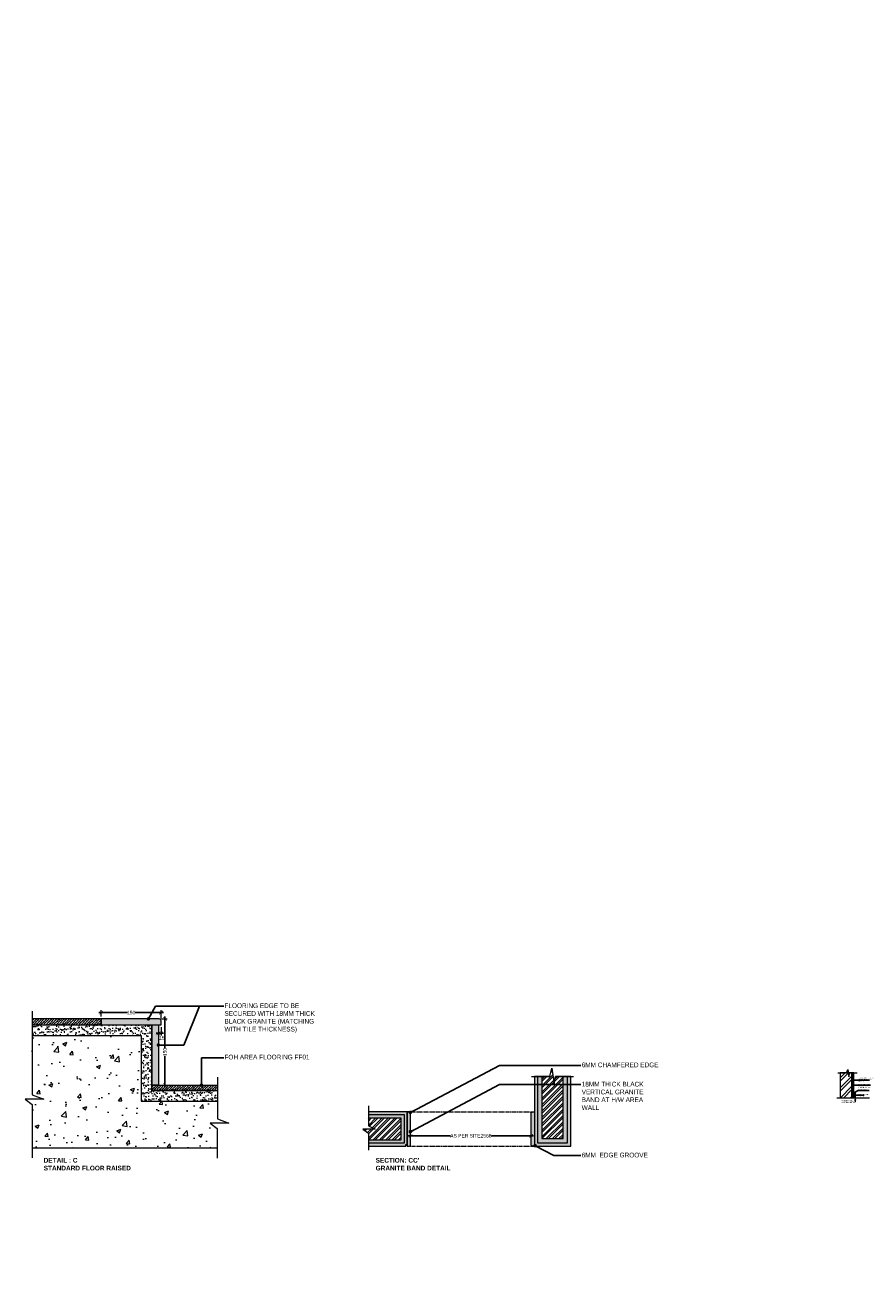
# Model space of a CAD drawing. Header units: millimetres. Extents: x -226731 to 126254, y -16359 to 60195.
# Tile 485 of 510: x -144610 to -126583, y 33544 to 60195. Entities that reach past the tile are written whole.
import ezdxf

# ---------------------------------------------------------------- set-up
doc = ezdxf.new("R2010")
doc.units = ezdxf.units.MM
doc.header["$LTSCALE"] = 0.1
doc.header["$MEASUREMENT"] = 0
doc.header["$PDMODE"] = 35
doc.header["$PDSIZE"] = 1
doc.linetypes.add('( Hidden )', pattern=[0.375, 0.25, -0.125])
doc.layers.get('0').update_dxf_attribs({"lineweight": 5})
doc.layers.get('Defpoints').update_dxf_attribs({"lineweight": 5})
for name, color, linetype, lineweight in [('DETAIL FLOOR', 7, 'Continuous', 5), ('DETAILS CIVIL', 7, 'Continuous', 5), ('DIM', 142, 'Continuous', 9), ('LIGHTS DIMEN', 7, 'Continuous', 5), ('TEXT', 70, 'Continuous', 5)]:
    doc.layers.add(name, color=color, linetype=linetype, lineweight=lineweight)
doc.styles.add('50', font='arial.ttf', dxfattribs={"height": 75})
doc.styles.add('DIM TEXT', font='romans.shx', dxfattribs={"width": 0.75})
doc.styles.get("Standard").update_dxf_attribs({"font": 'ARIALN.TTF'})
doc.dimstyles.new('DIM-10', dxfattribs={"dimscale": 0.1, "dimtxt": 200, "dimasz": 100, "dimexe": 50, "dimexo": 0, "dimgap": 100, "dimtad": 0, "dimdec": 0, "dimrnd": 10, "dimdsep": 46, "dimtxsty": 'DIM TEXT', "dimblk": 'ARCHTICK', "dimcen": 0, "dimdle": 50, "dimclrd": 256, "dimclre": 256, "dimclrt": 7, "dimaunit": 1, "dimadec": 4, "dimazin": 0, "dimtfac": 1, "dimtdec": 0, "dimtix": 1, "dimtmove": 2, "dimatfit": 3, "dimldrblk": 'OPEN30', "dimfxl": 0, "dimtolj": 1, "dimtzin": 0, "dimarcsym": 0})
doc.dimstyles.new('Dim50', dxfattribs={"dimtxt": 75, "dimasz": 75, "dimexe": 50, "dimexo": 50, "dimgap": 0.09, "dimtad": 0, "dimdec": 0, "dimzin": 0, "dimdsep": 46, "dimtxsty": '50', "dimblk": 'ARCHTICK', "dimcen": 0.09, "dimdle": 50, "dimclrd": 8, "dimclre": 8, "dimclrt": 2, "dimadec": 0, "dimazin": 0, "dimtfac": 1, "dimtdec": 0, "dimtofl": 0, "dimtmove": 0, "dimatfit": 3, "dimldrblk": 'DOT', "dimfxl": 0, "dimtolj": 1, "dimtzin": 0, "dimlwe": -1, "dimarcsym": 0})

# ---------------------------------------------------------------- blocks, each defined once
blk = doc.blocks.new('_ArchTick')
at = {"color": 0, "linetype": 'ByBlock', "const_width": 0.15}
blk.add_lwpolyline([(-0.5, -0.5), (0.5, 0.5)], dxfattribs=at)
blk = doc.blocks.new('*D398')
at = {"layer": 'Defpoints', "color": 0, "ltscale": 12, "transparency": 16777216}
for p in [(-142986, 39005), (-141710, 39139), (-141710, 38965)]:
    blk.add_point(p, dxfattribs=at)
at = {"layer": 'DETAIL FLOOR', "color": 8, "ltscale": 12, "transparency": 16777216}
for p, q in [((-142986, 39055), (-142986, 39189)), ((-141710, 39015), (-141710, 39189))]:
    blk.add_line(p, q, dxfattribs=at)
at = {"layer": 'DETAIL FLOOR', "color": 8, "lineweight": -2, "ltscale": 12, "transparency": 16777216}
for p, q in [((-143036, 39139), (-142427, 39139)), ((-141660, 39139), (-142269, 39139))]:
    blk.add_line(p, q, dxfattribs=at)
at = {"layer": 'DETAIL FLOOR', "color": 8, "lineweight": -2, "ltscale": 12, "transparency": 16777216, "xscale": 75, "yscale": 75, "zscale": 75, "rotation": 180}
blk.add_blockref('_ArchTick', (-142986, 39139), dxfattribs=at)
at = {"layer": 'DETAIL FLOOR', "color": 8, "lineweight": -2, "ltscale": 12, "transparency": 16777216, "xscale": 75, "yscale": 75, "zscale": 75}
blk.add_blockref('_ArchTick', (-141710, 39139), dxfattribs=at)
at = {"layer": 'DETAIL FLOOR', "color": 2, "ltscale": 12, "transparency": 16777216, "insert": (-142348, 39139), "char_height": 75, "attachment_point": 5, "style": '50'}
blk.add_mtext('\\A1;\\A1;150', dxfattribs=at)
blk = doc.blocks.new('*D399')
at = {"layer": 'Defpoints', "color": 0, "ltscale": 12, "transparency": 16777216}
for p in [(-141750, 39005), (-141767, 37593), (-141628, 37593)]:
    blk.add_point(p, dxfattribs=at)
at = {"layer": 'DETAIL FLOOR', "color": 8, "ltscale": 12, "transparency": 16777216}
for p, q in [((-141700, 39005), (-141578, 39005)), ((-141717, 37593), (-141578, 37593))]:
    blk.add_line(p, q, dxfattribs=at)
at = {"layer": 'DETAIL FLOOR', "color": 8, "lineweight": -2, "ltscale": 12, "transparency": 16777216}
for p, q in [((-141628, 39055), (-141628, 38378)), ((-141628, 37543), (-141628, 38220))]:
    blk.add_line(p, q, dxfattribs=at)
at = {"layer": 'DETAIL FLOOR', "color": 8, "lineweight": -2, "ltscale": 12, "transparency": 16777216, "xscale": 75, "yscale": 75, "zscale": 75}
for p, rotation in [((-141628, 39005), 90), ((-141628, 37593), 270)]:
    blk.add_blockref('_ArchTick', p, dxfattribs=dict(at, rotation=rotation))
at = {"layer": 'DETAIL FLOOR', "color": 2, "ltscale": 12, "transparency": 16777216, "insert": (-141628, 38299), "char_height": 75, "attachment_point": 5, "rotation": 90, "style": '50'}
blk.add_mtext('\\A1;\\A1;150', dxfattribs=at)
blk = doc.blocks.new('*D400')
at = {"layer": 'Defpoints', "color": 0, "ltscale": 12, "transparency": 16777216}
for p in [(-141767, 38875), (-141710, 38875), (-141710, 38698)]:
    blk.add_point(p, dxfattribs=at)
at = {"layer": 'DETAIL FLOOR', "color": 8, "lineweight": -2, "ltscale": 12, "transparency": 16777216}
blk.add_line((-141817, 38698), (-141660, 38698), dxfattribs=at)
at = {"layer": 'DETAIL FLOOR', "color": 8, "ltscale": 12, "transparency": 16777216}
for p, q in [((-141767, 38825), (-141767, 38648)), ((-141710, 38825), (-141710, 38648))]:
    blk.add_line(p, q, dxfattribs=at)
at = {"layer": 'DETAIL FLOOR', "color": 8, "lineweight": -2, "ltscale": 12, "transparency": 16777216, "xscale": 75, "yscale": 75, "zscale": 75, "rotation": 180}
blk.add_blockref('_ArchTick', (-141767, 38698), dxfattribs=at)
at = {"layer": 'DETAIL FLOOR', "color": 8, "lineweight": -2, "ltscale": 12, "transparency": 16777216, "xscale": 75, "yscale": 75, "zscale": 75}
blk.add_blockref('_ArchTick', (-141710, 38698), dxfattribs=at)
at = {"layer": 'DETAIL FLOOR', "color": 2, "ltscale": 12, "transparency": 16777216, "insert": (-141695, 38602), "char_height": 75, "attachment_point": 5, "style": '50'}
blk.add_mtext('\\A1;\\A1;15', dxfattribs=at)
blk = doc.blocks.new('_Dot')
at = {"color": 0, "linetype": 'ByBlock', "lineweight": -2}
blk.add_line((-0.5, 0), (-1, 0), dxfattribs=at)
at = {"color": 0, "linetype": 'ByBlock', "lineweight": 0, "const_width": 0.5}
blk.add_lwpolyline([(-0.25, 0, 1), (0.25, 0, 1)], format="xyb", close=True, dxfattribs=at)
blk = doc.blocks.new('*D395')
at = {"layer": 'Defpoints', "color": 0, "ltscale": 12, "transparency": 16777216}
for p in [(-133824, 36512), (-136393, 36403), (-133824, 36423)]:
    blk.add_point(p, dxfattribs=at)
at = {"layer": 'DETAIL FLOOR', "color": 8, "lineweight": -2, "ltscale": 12, "transparency": 16777216}
for p, q in [((-136443, 36512), (-135546, 36512)), ((-133774, 36512), (-134671, 36512))]:
    blk.add_line(p, q, dxfattribs=at)
at = {"layer": 'DETAIL FLOOR', "color": 8, "ltscale": 12, "transparency": 16777216}
for p, q in [((-136393, 36453), (-136393, 36562)), ((-133824, 36473), (-133824, 36562))]:
    blk.add_line(p, q, dxfattribs=at)
at = {"layer": 'DETAIL FLOOR', "color": 8, "lineweight": -2, "ltscale": 12, "transparency": 16777216, "xscale": 75, "yscale": 75, "zscale": 75, "rotation": 180}
blk.add_blockref('_ArchTick', (-136393, 36512), dxfattribs=at)
at = {"layer": 'DETAIL FLOOR', "color": 8, "lineweight": -2, "ltscale": 12, "transparency": 16777216, "xscale": 75, "yscale": 75, "zscale": 75}
blk.add_blockref('_ArchTick', (-133824, 36512), dxfattribs=at)
at = {"layer": 'DETAIL FLOOR', "color": 2, "ltscale": 12, "transparency": 16777216, "insert": (-135109, 36512), "char_height": 75, "attachment_point": 5, "style": '50'}
blk.add_mtext('\\A1;\\A1;AS PER SITE2568', dxfattribs=at)
blk = doc.blocks.new('*D396')
at = {"layer": 'Defpoints', "color": 0, "transparency": 16777216}
for p in [(-126957, 37324), (-126947, 37424), (-126919, 37324)]:
    blk.add_point(p, dxfattribs=at)
at = {"layer": 'DIM', "color": 0, "lineweight": -2}
for p, q in [((-126957, 37324), (-126914, 37324)), ((-126947, 37424), (-126914, 37424)), ((-126919, 37429), (-126919, 37319))]:
    blk.add_line(p, q, dxfattribs=at)
at = {"layer": 'DIM', "color": 0, "lineweight": -2, "xscale": 10, "yscale": 10, "zscale": 10}
for p, rotation in [((-126919, 37424), 90), ((-126919, 37324), 270)]:
    blk.add_blockref('_ArchTick', p, dxfattribs=dict(at, rotation=rotation))
at = {"layer": 'DIM', "color": 7, "insert": (-126919, 37266), "char_height": 20, "attachment_point": 5, "rotation": 90, "style": 'DIM TEXT'}
blk.add_mtext('\\A1;100 ', dxfattribs=at)
blk = doc.blocks.new('_Open30')
at = {"color": 0, "linetype": 'ByBlock', "lineweight": -2}
for p, q in [((-1, 0.3), (0, 0)), ((0, 0), (-1, -0.3)), ((0, 0), (-1, 0))]:
    blk.add_line(p, q, dxfattribs=at)

msp = doc.modelspace()

# ---------------------------------------------------------------- hatches: boundary and pattern name
at = {"layer": 'DETAIL FLOOR', "ltscale": 12}
h = msp.add_hatch(dxfattribs=at)
h.set_pattern_fill('ANSI36', color=8, scale=11.924593)
h.set_pattern_definition([(45, (-30349.614, 54336.004), (20.078607, 73.621558), [94.65146, -18.930292, 0, -18.930292])])
h.paths.add_polyline_path([(-142985.8, 38875.1), (-142985.8, 39005), (-144455, 39005), (-144455, 38875.1)])
h.paths.add_polyline_path([(-140510.7, 37593.2), (-141767.5, 37593.2), (-141905.1, 37593.2), (-141905.1, 37478.6), (-140510.7, 37478.6)])
h = msp.add_hatch(color=8, dxfattribs=at)
h.dxf.hatch_style = 1
h.paths.add_polyline_path([(-142985.8, 38875.1), (-141905.1, 38875.1), (-141709.9, 38875.1), (-141709.9, 38965.3, 0.4142136), (-141749.6, 39005), (-142985.8, 39005)])
h.paths.add_polyline_path([(-141767.5, 38875.1), (-141905.1, 38875.1), (-141905.1, 37593.2), (-141767.5, 37593.2)])
h = msp.add_hatch(dxfattribs=at)
h.set_pattern_fill('AR-CONC', color=8, scale=4.769837)
h.set_pattern_definition([(50, (-30349.6, 54336), (868.9912, -76.027), [90.8654, -999.5194]), (355, (-30349.6, 54336), (-168.1054, 911.31), [72.692, -799.618]), (100.45144, (-30277.2, 54329.7), (700.886, 835.283), [77.224, -849.4615]), (46.1842, (-30349.6, 54578.3), (1293.003, -200.535), [136.298, -1499.279]), (96.6356, (-30241.9, 54561.6), (1132.379, 1180.182), [115.836, -1274.193]), (351.1842, (-30349.6, 54578.3), (1132.379, 1180.182), [109.038, -1199.422]), (21, (-30228.46, 54517.7), (723.176, -487.7884), [90.8654, -999.5194]), (326, (-30228.5, 54517.7), (294.7856, 878.5466), [72.692, -799.6155]), (71.45144, (-30168.2, 54477.1), (1017.9616, 390.758), [77.224, -849.46]), (37.5, (-30349.6, 54336), (14.7321, 403.3138), [0, -789.9232, 0, -811.731, 0, -802.6444]), (7.5, (-30349.6, 54336), (318.719, 477.845), [0, -462.8078, 0, -771.7501, 0, -305.9135]), (327.5, (-30619.8, 54336), (646.7451, -27.3252), [0, -302.8847, 0, -945.0002, 0, -1253.9425]), (317.5, (-30740.94, 54336), (706.552, 121.2802), [0, -393.75, 0, -627.577, 0, -890.481])])
h.paths.add_polyline_path([(-140512.4, 36258.3), (-140512.4, 36671.1), (-140665.6, 36784.8), (-140265.3, 36784.8), (-140510.7, 36876.9), (-140510.7, 37248), (-142134.6, 37248), (-142134.6, 38651.2), (-144455, 38651.2), (-144455, 37382.9), (-144209.7, 37290.8), (-144609.9, 37290.8), (-144456.7, 37177.2), (-144456.7, 36258.3)])
h = msp.add_hatch(dxfattribs=at)
h.set_pattern_fill('AR-SAND', color=8, scale=2.384919)
h.set_pattern_definition([(37.5, (-30349.61, 54336), (-3.815945, 116.72108), [0, -92.07694, 0, -102.98079, 0, -98.43752]), (7.5, (-30349.61, 54336), (107.20765, 170.95696), [0, -49.67309, 0, -82.9904, 0, -31.80289]), (327.5, (-30424.12, 54336), (188.64525, 0.34276), [0, -30.28847, 0, -109.03848, 0, -142.3558]), (317.5, (-30424.12, 54336), (182.102, 53.16683), [0, -15.14423, 0, -71.48078, 0, -81.77886])])
h.paths.add_polyline_path([(-140510.7, 37248), (-140510.7, 37478.6), (-141905.1, 37478.6), (-141905.1, 38875.1), (-144455, 38875.1), (-144455, 38651.2), (-142134.6, 38651.2), (-142134.6, 37248)])
h = msp.add_hatch(dxfattribs=at)
h.set_pattern_fill('ANSI32', color=8, scale=10.079796)
h.set_pattern_definition([(45, (-68500.65, 46870.77), (-67.88936, 67.88936), []), (45, (-68455.39, 46870.77), (-67.88936, 67.88936), [])])
h.paths.add_polyline_path([(-137293.6, 36887.8), (-137293.6, 36727.5), (-137146.9, 36657), (-137411.2, 36657), (-137293.6, 36570.7), (-137293.6, 36429.3), (-136597.6, 36429.3), (-136597.6, 36887.8)])
h.paths.add_polyline_path([(-133303, 37776.4), (-133336.6, 37614.7), (-133381.9, 37953.9), (-133428.2, 37776.4), (-133597.8, 37776.4), (-133597.8, 36451.5), (-133143.3, 36451.5), (-133143.3, 37776.4)])
h = msp.add_hatch(dxfattribs=at)
h.set_pattern_fill('ANSI32', color=8, scale=16)
h.set_pattern_definition([(45, (1450.26, 58675.94), (-107.76307, 107.76307), []), (45, (1522.1, 58675.94), (-107.76307, 107.76307), [])])
h.paths.add_polyline_path([(-127239.3, 37323.8), (-126989.3, 37323.8), (-126989.3, 37851.5), (-126989.3, 37852.2), (-127239.3, 37852.2)])
h = msp.add_hatch(dxfattribs=at)
h.set_pattern_fill('CONC', color=8, scale=6)
h.set_pattern_definition([(0, (1595.04, 59095.86), (0, 152.4), [0, -152.4]), (0, (1596.56, 59042.52), (0, 152.4), [0, -152.4]), (0, (1601.14, 59124.81), (0, 152.4), [0, -152.4]), (338.1986, (1521.89, 59077.57), (457.2000416, -152.3999864), [16.41394, -804.28521]), (216.8699, (1537.13, 59071.475), (457.1999875, 304.800019), [7.62, -754.38]), (130.6013, (1531.033, 59066.903), (762.0000642, -914.3998504), [14.05052, -1391.00799]), (206.5651, (1480.74, 59048.615), (-152.399872, -152.4002), [3.40782, -337.36895]), (326.3099, (1477.693, 59047.09), (304.799933, -152.400203), [5.49493, -543.99119]), (108.4349, (1482.265, 59044.043), (-152.399757, 304.800066), [4.81935, -477.11182]), (225, (1578.28, 59033.37), (-2e-14, -152.40005), [6.46572, -209.06034]), (0, (1573.7, 59028.8), (152.4, 152.4), [9.144, -143.256]), (135, (1582.85, 59028.8), (-152.40005, 1e-14), [6.46572, -209.06034]), (251.5651, (1559.99, 59130.91), (152.399756, 304.800069), [4.81934, -477.11182]), (0, (1558.46, 59126.34), (152.4, 152.4), [7.62, -144.78]), (143.1301, (1566.085, 59126.34), (-457.1999875, 304.800019), [7.62, -754.38]), (213.6901, (1479.217, 59132.435), (304.79993, 152.400202), [5.49493, -543.99119]), (341.5651, (1474.645, 59129.387), (-304.800069, 152.399756), [9.63869, -472.29248]), (126.8699, (1483.79, 59126.34), (304.800019, -457.1999875), [7.62, -754.38]), (0, (1523.41, 59126.34), (0, 152.4), [0, -152.4]), (0, (1482.26, 59086.71), (0, 152.4), [0, -152.4]), (0, (1524.94, 59030.33), (0, 152.4), [0, -152.4]), (0, (1566.08, 59077.57), (0, 152.4), [0, -152.4]), (0, (1521.89, 59103.48), (0, 152.4), [0, -152.4]), (0, (1488.36, 59108.05), (0, 152.4), [0, -152.4]), (0, (1502.08, 59098.9), (0, 152.4), [0, -152.4]), (0, (1495.98, 59062.33), (0, 152.4), [0, -152.4]), (0, (1459.4, 59068.43), (0, 152.4), [0, -152.4]), (0, (1460.93, 59103.48), (0, 152.4), [0, -152.4]), (0, (1456.36, 59137), (0, 152.4), [0, -152.4]), (0, (1503.6, 59143.1), (0, 152.4), [0, -152.4]), (0, (1537.13, 59149.2), (0, 152.4), [0, -152.4]), (0, (1590.47, 59143.1), (0, 152.4), [0, -152.4]), (0, (1553.9, 59095.86), (0, 152.4), [0, -152.4]), (0, (1538.65, 59123.29), (0, 152.4), [0, -152.4]), (0, (1550.84, 59050.14), (0, 152.4), [0, -152.4]), (0, (1505.12, 59042.52), (0, 152.4), [0, -152.4]), (0, (1550.84, 59008.99), (0, 152.4), [0, -152.4]), (0, (1500.55, 59018.13), (0, 152.4), [0, -152.4]), (0, (1451.78, 59013.56), (0, 152.4), [0, -152.4]), (0, (1470.07, 59005.94), (0, 152.4), [0, -152.4]), (0, (1471.6, 59027.28), (0, 152.4), [0, -152.4]), (0, (1573.7, 59002.9), (0, 152.4), [0, -152.4]), (0, (1592, 59065.38), (0, 152.4), [0, -152.4]), (0, (1584.37, 59111.1), (0, 152.4), [0, -152.4]), (0, (1514.27, 59001.37), (0, 152.4), [0, -152.4])])
h.paths.add_polyline_path([(-137293.6, 36887.8), (-136597.6, 36887.8), (-136597.6, 36429.3), (-137293.6, 36429.3), (-137293.6, 36362.3), (-136525, 36362.3), (-136525, 36961.5), (-137293.6, 36961.5)])
h.paths.add_polyline_path([(-133143.3, 37776.4), (-133143.3, 36451.5), (-133597.8, 36451.5), (-133597.8, 37776.4), (-133692.8, 37776.4), (-133692.8, 36362.3), (-133048.2, 36362.3), (-133048.2, 37776.4)])
h = msp.add_hatch(dxfattribs=at)
h.set_pattern_fill('AR-SAND', color=8, scale=1.00798)
h.set_pattern_definition([(37.5, (-68500.65, 46870.77), (-1.612799, 49.331854), [0, -38.916075, 0, -43.524557, 0, -41.604356]), (7.5, (-68500.65, 46870.77), (45.31103, 72.254505), [0, -20.994198, 0, -35.075673, 0, -13.441407]), (327.5, (-68532.14, 46870.77), (79.730414, 0.144865), [0, -12.80134, 0, -46.084826, 0, -60.1663]), (317.5, (-68532.14, 46870.77), (76.96493, 22.47082), [0, -6.40067, 0, -30.211163, 0, -34.56362])])
h.paths.add_polyline_path([(-137293.6, 36362.3), (-137293.6, 36294), (-136492.2, 36294), (-136492.2, 36323.8), (-136465.1, 36323.8), (-136465.1, 37021.9), (-137293.6, 37021.9), (-137293.6, 36961.5), (-136525, 36961.5), (-136525, 36362.3)])
h.paths.add_polyline_path([(-133692.8, 37776.4), (-133752.1, 37776.4), (-133752.1, 36323.8), (-133725.1, 36323.8), (-133725.1, 36294), (-132981.2, 36294), (-132981.2, 37776.4), (-133048.2, 37776.4), (-133048.2, 36362.3), (-133692.8, 36362.3)])
h = msp.add_hatch(color=8, dxfattribs=at)
h.dxf.hatch_style = 1
h.paths.add_polyline_path([(-136423, 37021.9), (-136465.1, 37021.9), (-136465.1, 36323.8), (-136465.1, 36294), (-136423, 36294, 0.4142136), (-136392.8, 36324.3), (-136392.8, 36991.7, 0.4142136)])
h.paths.add_polyline_path([(-133794.2, 36294), (-133752.1, 36294), (-133752.1, 36323.8), (-133752.1, 37021.9), (-133794.2, 37021.9, 0.4142136), (-133824.5, 36991.7), (-133824.5, 36324.3, 0.4142136)])
at = {"layer": 'LIGHTS DIMEN', "ltscale": 100}
h = msp.add_hatch(dxfattribs=at)
h.set_pattern_fill('AR-SAND', color=8, scale=0.2)
h.set_pattern_definition([(37.5, (1450.261, 58998.323), (-0.32000626, 9.78826475), [0, -7.7216, 0, -8.636, 0, -8.255]), (7.5, (1450.261, 58998.323), (8.9904657, 14.336502), [0, -4.1656, 0, -6.9596, 0, -2.667]), (327.5, (1444.0125, 58998.323), (15.8198474, 0.0287437), [0, -2.54, 0, -9.144, 0, -11.938]), (317.5, (1444.012, 58998.323), (15.271129, 4.4585865), [0, -1.27, 0, -5.9944, 0, -6.858])])
h.paths.add_polyline_path([(-126977.3, 37423.8), (-126977.3, 37851.5), (-126989.3, 37851.5), (-126989.3, 37323.8), (-126977.3, 37323.8)])
h = msp.add_hatch(dxfattribs=at)
h.set_pattern_fill('ANSI31', color=8, scale=3)
h.set_pattern_definition([(45, (1450.261, 58998.323), (-6.7351921, 6.7351921), [])])
h.paths.add_polyline_path([(-126977.3, 37423.8), (-126969.3, 37423.8), (-126947.3, 37423.8), (-126947.3, 37851.5), (-126977.3, 37851.5)])
h = msp.add_hatch(dxfattribs=at)
h.set_pattern_fill('AR-SAND', color=8, scale=0.2)
h.set_pattern_definition([(37.5, (16335.415, 54760.269), (-0.32000626, 9.78826475), [0, -7.7216, 0, -8.636, 0, -8.255]), (7.5, (16335.415, 54760.269), (8.9904657, 14.336502), [0, -4.1656, 0, -6.9596, 0, -2.667]), (327.5, (16329.167, 54760.269), (15.8198474, 0.0287437), [0, -2.54, 0, -9.144, 0, -11.938]), (317.5, (16329.167, 54760.269), (15.271129, 4.4585865), [0, -1.27, 0, -5.9944, 0, -6.858])])
h.paths.add_polyline_path([(-126962.3, 37423.8), (-126977.3, 37423.8), (-126977.3, 37323.8), (-126962.3, 37323.8)])
h = msp.add_hatch(color=8, dxfattribs=at)
h.dxf.hatch_style = 1
h.paths.add_polyline_path([(-126962.3, 37423.8), (-126962.3, 37323.8), (-126947.3, 37323.8), (-126947.3, 37423.8)])

# ---------------------------------------------------------------- linework, layer by layer
at = {"layer": 'DETAIL FLOOR', "color": 8, "linetype": '( Hidden )', "ltscale": 800}
for p, q in [((-136465.1, 37021.9), (-133752.1, 37021.9)), ((-136465.1, 36294), (-133752.1, 36294))]:
    msp.add_line(p, q, dxfattribs=at)
at = {"layer": 'DETAIL FLOOR', "color": 8, "ltscale": 12}
msp.add_line((-144456.7, 36258.3), (-140512.4, 36258.3), dxfattribs=at)
for points in [[(-144455, 39172), (-144455, 37382.9), (-144209.7, 37290.8), (-144609.9, 37290.8), (-144456.7, 37177.2), (-144456.7, 36045.6)], [(-144455, 38875.1), (-141905.1, 38875.1), (-141905.1, 37478.6), (-140510.7, 37478.6)], [(-144455, 38651.2), (-142134.6, 38651.2), (-142134.6, 37248), (-140510.7, 37248)], [(-133819.2, 37776.4), (-133428.2, 37776.4), (-133381.9, 37953.9), (-133336.6, 37614.7), (-133303, 37776.4), (-132919, 37776.4)], [(-140510.7, 37764.8), (-140510.7, 36876.9), (-140265.3, 36784.8), (-140665.6, 36784.8), (-140512.4, 36671.1), (-140512.4, 36035.9)], [(-133428.2, 37776.4), (-133752.1, 37776.4), (-133752.1, 36294)], [(-133725.1, 36294), (-132981.2, 36294), (-132981.2, 37776.4), (-133303, 37776.4)], [(-133428.2, 37776.4), (-133692.8, 37776.4), (-133692.8, 36362.3), (-133048.2, 36362.3), (-133048.2, 37776.4), (-133303, 37776.4)], [(-133428.2, 37776.4), (-133597.8, 37776.4), (-133597.8, 36451.5), (-133143.3, 36451.5), (-133143.3, 37776.4), (-133303, 37776.4)], [(-137293.6, 37153.2), (-137293.6, 36727.5), (-137146.9, 36657), (-137411.2, 36657), (-137293.6, 36570.7), (-137293.6, 36206.3)], [(-136465.1, 36294), (-136465.1, 37021.9), (-137293.6, 37021.9), (-137293.6, 36727.1)], [(-137293.6, 36570.7), (-137293.6, 36362.3), (-136525, 36362.3), (-136525, 36961.5), (-137293.6, 36961.5), (-137293.6, 36727.1)], [(-137293.6, 36570.7), (-137293.6, 36429.3), (-136597.6, 36429.3), (-136597.6, 36887.8), (-137293.6, 36887.8), (-137293.6, 36727.1)], [(-137293.6, 36570.7), (-137293.6, 36294), (-136492.2, 36294)], [(-136492.2, 36294), (-136492.2, 36323.8), (-136465.1, 36323.8), (-136465.1, 36294)], [(-133752.1, 36294), (-133752.1, 36323.8), (-133725.1, 36323.8), (-133725.1, 36294)]]:
    msp.add_lwpolyline(points, dxfattribs=at)
for points in [[(-144455, 38875.1), (-142985.8, 38875.1), (-142985.8, 39005), (-144455, 39005)], [(-141905.1, 38875.1), (-141767.5, 38875.1), (-141767.5, 37593.2), (-141905.1, 37593.2)], [(-140510.7, 37478.6), (-141905.1, 37478.6), (-141905.1, 37593.2), (-140510.7, 37593.2)]]:
    msp.add_lwpolyline(points, close=True, dxfattribs=at)
for points in [[(-142985.8, 38875.1), (-141709.9, 38875.1), (-141709.9, 38965.3, 0.4142136), (-141749.6, 39005), (-142985.8, 39005)], [(-136423, 37021.9), (-136465.1, 37021.9), (-136465.1, 36294), (-136423, 36294, 0.4142136), (-136392.8, 36324.3), (-136392.8, 36991.7, 0.4142136)], [(-133794.2, 37021.9), (-133752.1, 37021.9), (-133752.1, 36294), (-133794.2, 36294, -0.4142136), (-133824.5, 36324.3), (-133824.5, 36991.7, -0.4142136)]]:
    msp.add_lwpolyline(points, format="xyb", close=True, dxfattribs=at)
at = {"layer": 'DETAIL FLOOR', "color": 8, "ltscale": 100}
for points in [[(-127239.3, 37323.8), (-126989.3, 37323.8), (-126989.3, 37852.2), (-127239.3, 37852.2)], [(-126989.3, 37323.8), (-126977.3, 37323.8), (-126977.3, 37423.8), (-126977.3, 37851.5), (-126989.3, 37851.5)]]:
    msp.add_lwpolyline(points, close=True, dxfattribs=at)
at = {"layer": 'LIGHTS DIMEN', "color": 8, "ltscale": 100}
msp.add_line((-127310.6, 37323.8), (-126614.4, 37323.8), dxfattribs=at)
for points in [[(-127293, 37852.2), (-127102.4, 37852.2), (-127074.9, 37927.1), (-127052.8, 37769), (-127030.6, 37851.5), (-126876.2, 37851.5)], [(-126947.3, 37423.8), (-126947.3, 37851.5), (-126977.3, 37851.5), (-126977.3, 37423.8), (-126947.3, 37423.8)]]:
    msp.add_lwpolyline(points, dxfattribs=at)
msp.add_lwpolyline([(-126962.3, 37323.8), (-126947.3, 37323.8), (-126947.3, 37423.8), (-126962.3, 37423.8)], close=True, dxfattribs=at)

# ---------------------------------------------------------------- texts
at = {"layer": 'DETAIL FLOOR', "color": 8, "ltscale": 12, "attachment_point": 1}
for s, insert, char_height, width in [('FLOORING EDGE TO BE SECURED WITH 18MM THICK BLACK GRANITE (MATCHING WITH TILE THICKNESS)', (-140360, 39336.3), 100, 1625.475), ('FOH AREA FLOORING FF01', (-140360, 38241), 100, 1625.475), ('6MM CHAMFERED EDGE', (-132747.5, 38073.8), 100, 1345.744), ('18MM THICK BLACK VERTICAL GRANITE BAND AT H/W AREA WALL', (-132747.5, 37663.6), 100, 1394.976), ('12MM THK. PLASTER WITH PROPER ALIGNMENT OF WALL', (-126852.2, 37618), 20, 288.77), ('130X800 MM TILE AS PER APPROVED BRAND & DETAILS', (-126851.8, 37754), 20, 288.77), ('APPROVED TILE SKIRTING', (-126853.4, 37403.6), 20, 212.593), ('6X6MM GROOVE', (-126854.4, 37501.9), 20, 515.154), ("{\\fCentury Gothic|b1|i0|c0|p34;SECTION: AA' \\PSKIRTING DETAIL}", (-127207.2, 37278.6), 25, 515.154), ('6MM  EDGE GROOVE', (-132747.5, 36151.8), 100, 1376.327)]:
    msp.add_mtext(s, dxfattribs=dict(at, insert=insert, char_height=char_height, width=width))
at = {"layer": 'DETAILS CIVIL', "color": 8, "ltscale": 12, "char_height": 100, "width": 2908.809, "attachment_point": 1}
for s, insert in [('{\\fCentury Gothic|b1|i0|c0|p34;DETAIL : C\\PSTANDARD FLOOR RAISED}', (-144211.6, 36040.3)), ("{\\fCentury Gothic|b1|i0|c0|p34;SECTION: CC'\\PGRANITE BAND DETAIL}", (-137138.3, 36040.3))]:
    msp.add_mtext(s, dxfattribs=dict(at, insert=insert))
at = {"layer": 'TEXT', "color": 8, "char_height": 100, "width": 1570.504, "attachment_point": 1, "rotation": 90}
for s, insert in [('\\pi444.495;HAND WASH', (-139335.7, 15378.7)), ('\\pi410.4568;LINEAR SOFA', (-130882.8, 12362.8))]:
    msp.add_mtext(s, dxfattribs=dict(at, insert=insert))

# ---------------------------------------------------------------- dimensions: what is measured, and where the dimension line sits
at = {"layer": 'DETAIL FLOOR', "color": 8, "ltscale": 12}
for base, p1, p2, text, picture, middle in [((-141709.9, 39138.9), (-142985.8, 39005), (-141709.9, 38965.3), '\\A1;150', '*D398', (-142347.8, 39138.9)), ((-133824.5, 36512.2), (-136392.8, 36403.4), (-133824.5, 36422.8), '\\A1;AS PER SITE<>', '*D395', (-135108.6, 36512.2))]:
    dim = msp.add_linear_dim(base=base, p1=p1, p2=p2, text=text, dimstyle='Dim50', override={"dimtxsty": '50'}, dxfattribs=at)
    dim.commit()
    dim.dimension.update_dxf_attribs({"geometry": picture, "text_midpoint": middle})
dim = msp.add_linear_dim(base=(-141627.7, 37593.2), p1=(-141749.6, 39005), p2=(-141767.5, 37593.2), angle=90, text='\\A1;150', dimstyle='Dim50', override={"dimtxsty": '50'}, dxfattribs=at)
dim.commit()
dim.dimension.update_dxf_attribs({"geometry": '*D399', "text_midpoint": (-141627.7, 38299.1)})
dim = msp.add_linear_dim(base=(-141709.9, 38697.7), p1=(-141767.5, 38875.1), p2=(-141709.9, 38875.1), text='\\A1;15', dimstyle='Dim50', override={"dimtxsty": '50', "dimtmove": 2}, dxfattribs=at)
dim.commit()
dim.dimension.update_dxf_attribs({"geometry": '*D400', "text_midpoint": (-141694.9, 38601.7), "dimtype": 160})
at = {"layer": 'DIM', "color": 8}
dim = msp.add_linear_dim(base=(-126918.9, 37323.8), p1=(-126947.3, 37423.8), p2=(-126956.5, 37323.8), angle=90, dimstyle='DIM-10', override={"dimpost": ' ', "dimclrd": 0, "dimclre": 0}, dxfattribs=at)
dim.commit()
dim.dimension.update_dxf_attribs({"geometry": '*D396', "text_midpoint": (-126918.9, 37265.8), "dimtype": 160})

# ---------------------------------------------------------------- leaders
at = {"layer": 'DETAIL FLOOR', "color": 8, "ltscale": 12}
for points, override in [([(-141980.9, 39005), (-141829.8, 39276.5), (-140376.8, 39276.5)], {"dimgap": 10, "dimtad": 0}), ([(-141767.5, 38447.8), (-141225.3, 38447.8), (-140895.1, 39276.5)], {"dimgap": 10, "dimtad": 0}), ([(-140849.5, 37593.2), (-140849.5, 38174.6), (-140372.6, 38174.6)], {"dimgap": 10, "dimtad": 0}), ([(-136399.1, 37010.2), (-134499.6, 38014), (-132764.3, 38014)], {"dimgap": 10, "dimtad": 0}), ([(-136399.1, 36599.9), (-134499.6, 37603.7), (-132764.3, 37603.7)], {"dimgap": 10, "dimtad": 0}), ([(-126981.1, 37593.3), (-126591.4, 37593.3)], {"dimasz": 30, "dimgap": 10, "dimtad": 0}), ([(-126947.3, 37696.4), (-126612.7, 37696.4)], {"dimasz": 30}), ([(-126947.3, 37377.1), (-126730.7, 37377.1)], {"dimasz": 30, "dimgap": 10, "dimtad": 0}), ([(-126947.3, 37429.8), (-126858.4, 37474.8), (-126620.8, 37474.8)], {"dimasz": 30}), ([(-133740.5, 36301.3), (-133342.8, 36091.9), (-132764.3, 36091.9)], {"dimgap": 10, "dimtad": 0})]:
    msp.add_leader(points, dimstyle='Dim50', override=override, dxfattribs=at)

doc.saveas('drawing.dxf')
